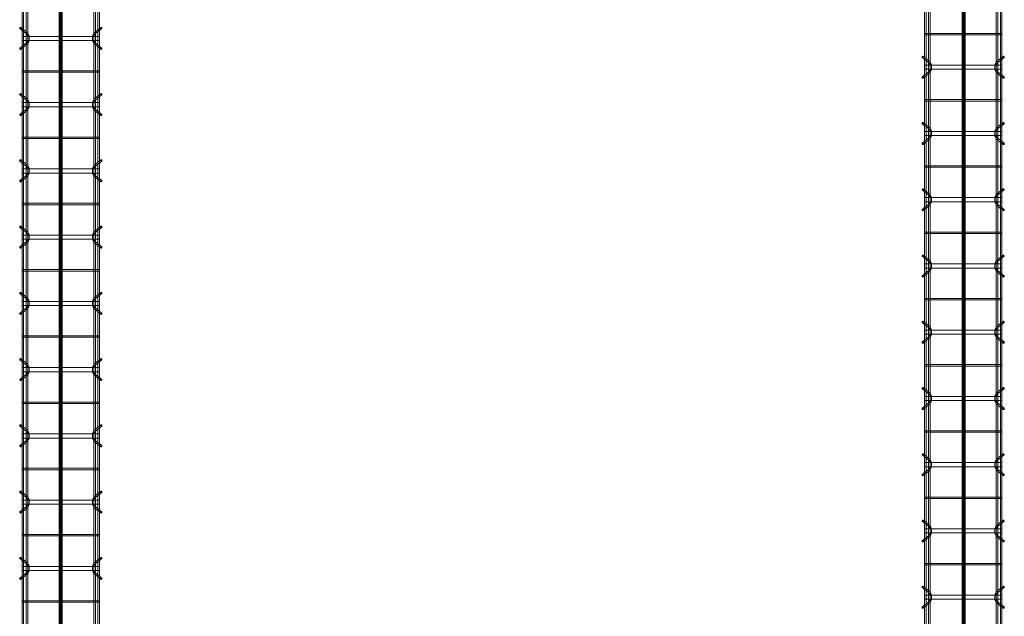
# Model space of a CAD drawing. Header units: inches. Extents: x -4136 to 1945, y -6639 to 12387.
# Tile 302 of 656: x -3489 to -3310, y 9976 to 10084. Entities that reach past the tile are written whole.
import ezdxf

# ---------------------------------------------------------------- set-up
doc = ezdxf.new("R2010")
doc.units = ezdxf.units.IN
doc.header["$MEASUREMENT"] = 0
doc.linetypes.add('Línea de rejilla', pattern=[0.875, 0.5, -0.125, 0.125, -0.125])
for name, color, linetype, lineweight in [('A-GENM', 7, 'Continuous', 9), ('S-BEAM', 7, 'Continuous', 9), ('S-GRID', 7, 'Continuous', 9)]:
    doc.layers.add(name, color=color, linetype=linetype, lineweight=lineweight)

# ---------------------------------------------------------------- blocks, each defined once
blk = doc.blocks.new('Dowel bar assembly - Dowel bar assembly-671876-SLAB ON GROUND JOINTS')
at = {"layer": 'S-BEAM', "color": 253, "true_color": 0xaaaaaa}
for p, q in [((1628, 1.98), (0, 1.98)), ((76.02, 2.23), (76.97, 1.03)), ((77.18, 1.19), (76.23, 2.39)), ((77.63, 1.99), (77.63, -12.01)), ((78.38, 1.99), (77.63, 1.99)), ((77.63, 1.99), (78.38, 1.99)), ((78.38, -12.01), (78.38, 1.99)), ((79.76, 2.39), (78.81, 1.19)), ((79.01, 1.03), (79.96, 2.23)), ((83.87, 1.99), (83.87, -12.01)), ((84.13, 1.99), (83.87, 1.99)), ((83.87, 1.99), (84.13, 1.99)), ((84.13, -12.01), (84.13, 1.99)), ((88.02, 2.23), (88.97, 1.03)), ((89.18, 1.19), (88.23, 2.39)), ((89.63, 1.99), (89.63, -12.01)), ((90.38, 1.99), (89.63, 1.99)), ((89.63, 1.99), (90.38, 1.99)), ((90.38, -12.01), (90.38, 1.99)), ((91.76, 2.39), (90.81, 1.19)), ((91.01, 1.03), (91.96, 2.23)), ((95.87, 1.99), (95.87, -12.01)), ((96.13, 1.99), (95.87, 1.99)), ((95.87, 1.99), (96.13, 1.99)), ((96.13, -12.01), (96.13, 1.99)), ((100.02, 2.23), (100.97, 1.03)), ((101.18, 1.19), (100.23, 2.39)), ((101.63, 1.99), (101.63, -12.01)), ((102.38, 1.99), (101.63, 1.99)), ((101.63, 1.99), (102.38, 1.99)), ((102.38, -12.01), (102.38, 1.99)), ((103.76, 2.39), (102.81, 1.19)), ((103.01, 1.03), (103.96, 2.23)), ((107.87, 1.99), (107.87, -12.01)), ((108.13, 1.99), (107.87, 1.99)), ((107.87, 1.99), (108.13, 1.99)), ((108.13, -12.01), (108.13, 1.99)), ((112.02, 2.23), (112.97, 1.03)), ((113.18, 1.19), (112.23, 2.39)), ((113.63, 1.99), (113.63, -12.01)), ((114.38, 1.99), (113.63, 1.99)), ((113.63, 1.99), (114.38, 1.99)), ((114.38, -12.01), (114.38, 1.99)), ((115.76, 2.39), (114.81, 1.19)), ((115.01, 1.03), (115.96, 2.23)), ((119.87, 1.99), (119.87, -12.01)), ((120.13, 1.99), (119.87, 1.99)), ((119.87, 1.99), (120.13, 1.99)), ((120.13, -12.01), (120.13, 1.99)), ((124.02, 2.23), (124.97, 1.03)), ((125.18, 1.19), (124.23, 2.39)), ((125.63, 1.99), (125.63, -12.01)), ((126.38, 1.99), (125.63, 1.99)), ((125.63, 1.99), (126.38, 1.99)), ((126.38, -12.01), (126.38, 1.99)), ((127.76, 2.39), (126.81, 1.19)), ((127.01, 1.03), (127.96, 2.23)), ((131.87, 1.99), (131.87, -12.01)), ((132.13, 1.99), (131.87, 1.99)), ((131.87, 1.99), (132.13, 1.99)), ((132.13, -12.01), (132.13, 1.99)), ((136.02, 2.23), (136.97, 1.03)), ((137.18, 1.19), (136.23, 2.39)), ((137.63, 1.99), (137.63, -12.01)), ((138.38, 1.99), (137.63, 1.99)), ((137.63, 1.99), (138.38, 1.99)), ((138.38, -12.01), (138.38, 1.99)), ((139.76, 2.39), (138.81, 1.19)), ((139.01, 1.03), (139.96, 2.23)), ((143.87, 1.99), (143.87, -12.01)), ((144.13, 1.99), (143.87, 1.99)), ((143.87, 1.99), (144.13, 1.99)), ((144.13, -12.01), (144.13, 1.99)), ((148.02, 2.23), (148.97, 1.03)), ((149.18, 1.19), (148.23, 2.39)), ((149.63, 1.99), (149.63, -12.01)), ((150.38, 1.99), (149.63, 1.99)), ((149.63, 1.99), (150.38, 1.99)), ((150.38, -12.01), (150.38, 1.99)), ((151.76, 2.39), (150.81, 1.19)), ((151.01, 1.03), (151.96, 2.23)), ((155.87, 1.99), (155.87, -12.01)), ((156.13, 1.99), (155.87, 1.99)), ((155.87, 1.99), (156.13, 1.99)), ((156.13, -12.01), (156.13, 1.99)), ((160.02, 2.23), (160.97, 1.03)), ((161.18, 1.19), (160.23, 2.39)), ((161.63, 1.99), (161.63, -12.01)), ((162.38, 1.99), (161.63, 1.99)), ((161.63, 1.99), (162.38, 1.99)), ((162.38, -12.01), (162.38, 1.99)), ((163.76, 2.39), (162.81, 1.19)), ((163.01, 1.03), (163.96, 2.23)), ((167.87, 1.99), (167.87, -12.01)), ((168.13, 1.99), (167.87, 1.99)), ((167.87, 1.99), (168.13, 1.99)), ((168.13, -12.01), (168.13, 1.99)), ((172.02, 2.23), (172.97, 1.03)), ((173.18, 1.19), (172.23, 2.39)), ((173.63, 1.99), (173.63, -12.01)), ((174.38, 1.99), (173.63, 1.99)), ((173.63, 1.99), (174.38, 1.99)), ((174.38, -12.01), (174.38, 1.99)), ((175.76, 2.39), (174.81, 1.19)), ((175.01, 1.03), (175.96, 2.23)), ((179.87, 1.99), (179.87, -12.01)), ((180.13, 1.99), (179.87, 1.99)), ((179.87, 1.99), (180.13, 1.99)), ((180.13, -12.01), (180.13, 1.99)), ((0, 1.72), (1628, 1.72)), ((1628, 1.25), (0, 1.25)), ((0, 0.99), (1628, 0.99)), ((1628, -11.01), (0, -11.01)), ((0, -11.27), (1628, -11.27)), ((1628, -11.74), (0, -11.74)), ((0, -12), (1628, -12)), ((76.97, -11.05), (76.02, -12.25)), ((76.23, -12.41), (77.18, -11.21)), ((78.38, -12.01), (77.63, -12.01)), ((77.63, -12.01), (78.38, -12.01)), ((78.81, -11.21), (79.76, -12.41)), ((79.96, -12.25), (79.01, -11.05)), ((84.13, -12.01), (83.87, -12.01)), ((83.87, -12.01), (84.13, -12.01)), ((88.97, -11.05), (88.02, -12.25)), ((88.23, -12.41), (89.18, -11.21)), ((90.38, -12.01), (89.63, -12.01)), ((89.63, -12.01), (90.38, -12.01)), ((90.81, -11.21), (91.76, -12.41)), ((91.96, -12.25), (91.01, -11.05)), ((96.13, -12.01), (95.87, -12.01)), ((95.87, -12.01), (96.13, -12.01)), ((100.97, -11.05), (100.02, -12.25)), ((100.23, -12.41), (101.18, -11.21)), ((102.38, -12.01), (101.63, -12.01)), ((101.63, -12.01), (102.38, -12.01)), ((102.81, -11.21), (103.76, -12.41)), ((103.96, -12.25), (103.01, -11.05)), ((108.13, -12.01), (107.87, -12.01)), ((107.87, -12.01), (108.13, -12.01)), ((112.97, -11.05), (112.02, -12.25)), ((112.23, -12.41), (113.18, -11.21)), ((114.38, -12.01), (113.63, -12.01)), ((113.63, -12.01), (114.38, -12.01)), ((114.81, -11.21), (115.76, -12.41)), ((115.96, -12.25), (115.01, -11.05)), ((120.13, -12.01), (119.87, -12.01)), ((119.87, -12.01), (120.13, -12.01)), ((124.97, -11.05), (124.02, -12.25)), ((124.23, -12.41), (125.18, -11.21)), ((126.38, -12.01), (125.63, -12.01)), ((125.63, -12.01), (126.38, -12.01)), ((126.81, -11.21), (127.76, -12.41)), ((127.96, -12.25), (127.01, -11.05)), ((132.13, -12.01), (131.87, -12.01)), ((131.87, -12.01), (132.13, -12.01)), ((136.97, -11.05), (136.02, -12.25)), ((136.23, -12.41), (137.18, -11.21)), ((138.38, -12.01), (137.63, -12.01)), ((137.63, -12.01), (138.38, -12.01)), ((138.81, -11.21), (139.76, -12.41)), ((139.96, -12.25), (139.01, -11.05)), ((144.13, -12.01), (143.87, -12.01)), ((143.87, -12.01), (144.13, -12.01)), ((148.97, -11.05), (148.02, -12.25)), ((148.23, -12.41), (149.18, -11.21)), ((150.38, -12.01), (149.63, -12.01)), ((149.63, -12.01), (150.38, -12.01)), ((150.81, -11.21), (151.76, -12.41)), ((151.96, -12.25), (151.01, -11.05)), ((156.13, -12.01), (155.87, -12.01)), ((155.87, -12.01), (156.13, -12.01)), ((160.97, -11.05), (160.02, -12.25)), ((160.23, -12.41), (161.18, -11.21)), ((162.38, -12.01), (161.63, -12.01)), ((161.63, -12.01), (162.38, -12.01)), ((162.81, -11.21), (163.76, -12.41)), ((163.96, -12.25), (163.01, -11.05)), ((168.13, -12.01), (167.87, -12.01)), ((167.87, -12.01), (168.13, -12.01)), ((172.97, -11.05), (172.02, -12.25)), ((172.23, -12.41), (173.18, -11.21)), ((174.38, -12.01), (173.63, -12.01)), ((173.63, -12.01), (174.38, -12.01)), ((174.81, -11.21), (175.76, -12.41)), ((175.96, -12.25), (175.01, -11.05)), ((180.13, -12.01), (179.87, -12.01)), ((179.87, -12.01), (180.13, -12.01))]:
    blk.add_line(p, q, dxfattribs=at)
at = {"layer": 'S-BEAM', "color": 253, "true_color": 0xaaaaaa, "flags": 128}
for points in [[(76.97, 1.03), (77.53, 0.73), (78.39, 0.72), (78.97, 0.99), (79.01, 1.03)], [(77.18, 1.19), (77.62, 0.97), (78.38, 0.98), (78.81, 1.19)], [(88.97, 1.03), (89.53, 0.73), (90.39, 0.72), (90.97, 0.99), (91.01, 1.03)], [(89.18, 1.19), (89.62, 0.97), (90.38, 0.98), (90.81, 1.19)], [(100.97, 1.03), (101.53, 0.73), (102.39, 0.72), (102.97, 0.99), (103.01, 1.03)], [(101.18, 1.19), (101.62, 0.97), (102.38, 0.98), (102.81, 1.19)], [(112.97, 1.03), (113.53, 0.73), (114.39, 0.72), (114.97, 0.99), (115.01, 1.03)], [(113.18, 1.19), (113.62, 0.97), (114.38, 0.98), (114.81, 1.19)], [(124.97, 1.03), (125.53, 0.73), (126.39, 0.72), (126.97, 0.99), (127.01, 1.03)], [(125.18, 1.19), (125.62, 0.97), (126.38, 0.98), (126.81, 1.19)], [(136.97, 1.03), (137.53, 0.73), (138.39, 0.72), (138.97, 0.99), (139.01, 1.03)], [(137.18, 1.19), (137.62, 0.97), (138.38, 0.98), (138.81, 1.19)], [(148.97, 1.03), (149.53, 0.73), (150.39, 0.72), (150.97, 0.99), (151.01, 1.03)], [(149.18, 1.19), (149.62, 0.97), (150.38, 0.98), (150.81, 1.19)], [(160.97, 1.03), (161.53, 0.73), (162.39, 0.72), (162.97, 0.99), (163.01, 1.03)], [(161.18, 1.19), (161.62, 0.97), (162.38, 0.98), (162.81, 1.19)], [(172.97, 1.03), (173.53, 0.73), (174.39, 0.72), (174.97, 0.99), (175.01, 1.03)], [(173.18, 1.19), (173.62, 0.97), (174.38, 0.98), (174.81, 1.19)], [(76.97, -11.05), (77.53, -10.75), (78.39, -10.74), (78.97, -11.01), (79.01, -11.05)], [(77.18, -11.21), (77.62, -10.99), (78.38, -11), (78.81, -11.21)], [(88.97, -11.05), (89.53, -10.75), (90.39, -10.74), (90.97, -11.01), (91.01, -11.05)], [(89.18, -11.21), (89.62, -10.99), (90.38, -11), (90.81, -11.21)], [(100.97, -11.05), (101.53, -10.75), (102.39, -10.74), (102.97, -11.01), (103.01, -11.05)], [(101.18, -11.21), (101.62, -10.99), (102.38, -11), (102.81, -11.21)], [(112.97, -11.05), (113.53, -10.75), (114.39, -10.74), (114.97, -11.01), (115.01, -11.05)], [(113.18, -11.21), (113.62, -10.99), (114.38, -11), (114.81, -11.21)], [(124.97, -11.05), (125.53, -10.75), (126.39, -10.74), (126.97, -11.01), (127.01, -11.05)], [(125.18, -11.21), (125.62, -10.99), (126.38, -11), (126.81, -11.21)], [(136.97, -11.05), (137.53, -10.75), (138.39, -10.74), (138.97, -11.01), (139.01, -11.05)], [(137.18, -11.21), (137.62, -10.99), (138.38, -11), (138.81, -11.21)], [(148.97, -11.05), (149.53, -10.75), (150.39, -10.74), (150.97, -11.01), (151.01, -11.05)], [(149.18, -11.21), (149.62, -10.99), (150.38, -11), (150.81, -11.21)], [(160.97, -11.05), (161.53, -10.75), (162.39, -10.74), (162.97, -11.01), (163.01, -11.05)], [(161.18, -11.21), (161.62, -10.99), (162.38, -11), (162.81, -11.21)], [(172.97, -11.05), (173.53, -10.75), (174.39, -10.74), (174.97, -11.01), (175.01, -11.05)], [(173.18, -11.21), (173.62, -10.99), (174.38, -11), (174.81, -11.21)]]:
    blk.add_lwpolyline(points, dxfattribs=at)
at = {"layer": 'S-BEAM', "color": 253, "true_color": 0xaaaaaa}
for centre, major_axis, start_param, end_param in [((76.12, 2.31), (0.101, 0.08), 5.709265, 8.850858), ((76.12, 2.31), (0.101, 0.08), 2.567673, 5.709265), ((79.86, 2.31), (-0.101, 0.08), 3.715513, 6.857105), ((79.86, 2.31), (-0.101, 0.08), 0.57392, 3.715513), ((88.12, 2.31), (0.101, 0.08), 5.709265, 8.850858), ((88.12, 2.31), (0.101, 0.08), 2.567673, 5.709265), ((91.86, 2.31), (-0.101, 0.08), 3.715513, 6.857105), ((91.86, 2.31), (-0.101, 0.08), 0.57392, 3.715513), ((100.12, 2.31), (0.101, 0.08), 5.709265, 8.850858), ((100.12, 2.31), (0.101, 0.08), 2.567673, 5.709265), ((103.86, 2.31), (-0.101, 0.08), 3.715513, 6.857105), ((103.86, 2.31), (-0.101, 0.08), 0.57392, 3.715513), ((112.12, 2.31), (0.101, 0.08), 5.709265, 8.850858), ((112.12, 2.31), (0.101, 0.08), 2.567673, 5.709265), ((115.86, 2.31), (-0.101, 0.08), 3.715513, 6.857105), ((115.86, 2.31), (-0.101, 0.08), 0.57392, 3.715513), ((124.12, 2.31), (0.101, 0.08), 5.709265, 8.850858), ((124.12, 2.31), (0.101, 0.08), 2.567673, 5.709265), ((127.86, 2.31), (-0.101, 0.08), 3.715513, 6.857105), ((127.86, 2.31), (-0.101, 0.08), 0.57392, 3.715513), ((136.12, 2.31), (0.101, 0.08), 5.709265, 8.850858), ((136.12, 2.31), (0.101, 0.08), 2.567673, 5.709265), ((139.86, 2.31), (-0.101, 0.08), 3.715513, 6.857105), ((139.86, 2.31), (-0.101, 0.08), 0.57392, 3.715513), ((148.12, 2.31), (0.101, 0.08), 5.709265, 8.850858), ((148.12, 2.31), (0.101, 0.08), 2.567673, 5.709265), ((151.86, 2.31), (-0.101, 0.08), 3.715513, 6.857105), ((151.86, 2.31), (-0.101, 0.08), 0.57392, 3.715513), ((160.12, 2.31), (0.101, 0.08), 5.709265, 8.850858), ((160.12, 2.31), (0.101, 0.08), 2.567673, 5.709265), ((163.86, 2.31), (-0.101, 0.08), 3.715513, 6.857105), ((163.86, 2.31), (-0.101, 0.08), 0.57392, 3.715513), ((172.12, 2.31), (0.101, 0.08), 5.709265, 8.850858), ((172.12, 2.31), (0.101, 0.08), 2.567673, 5.709265), ((175.86, 2.31), (-0.101, 0.08), 3.715513, 6.857105), ((175.86, 2.31), (-0.101, 0.08), 0.57392, 3.715513), ((76.12, -12.33), (-0.101, 0.08), 3.715513, 6.857105), ((76.12, -12.33), (-0.101, 0.08), 0.57392, 3.715513), ((79.86, -12.33), (0.101, 0.08), 5.709265, 8.850858), ((79.86, -12.33), (0.101, 0.08), 2.567673, 5.709265), ((88.12, -12.33), (-0.101, 0.08), 3.715513, 6.857105), ((88.12, -12.33), (-0.101, 0.08), 0.57392, 3.715513), ((91.86, -12.33), (0.101, 0.08), 5.709265, 8.850858), ((91.86, -12.33), (0.101, 0.08), 2.567673, 5.709265), ((100.12, -12.33), (-0.101, 0.08), 3.715513, 6.857105), ((100.12, -12.33), (-0.101, 0.08), 0.57392, 3.715513), ((103.86, -12.33), (0.101, 0.08), 5.709265, 8.850858), ((103.86, -12.33), (0.101, 0.08), 2.567673, 5.709265), ((112.12, -12.33), (-0.101, 0.08), 3.715513, 6.857105), ((112.12, -12.33), (-0.101, 0.08), 0.57392, 3.715513), ((115.86, -12.33), (0.101, 0.08), 5.709265, 8.850858), ((115.86, -12.33), (0.101, 0.08), 2.567673, 5.709265), ((124.12, -12.33), (-0.101, 0.08), 3.715513, 6.857105), ((124.12, -12.33), (-0.101, 0.08), 0.57392, 3.715513), ((127.86, -12.33), (0.101, 0.08), 5.709265, 8.850858), ((127.86, -12.33), (0.101, 0.08), 2.567673, 5.709265), ((136.12, -12.33), (-0.101, 0.08), 3.715513, 6.857105), ((136.12, -12.33), (-0.101, 0.08), 0.57392, 3.715513), ((139.86, -12.33), (0.101, 0.08), 5.709265, 8.850858), ((139.86, -12.33), (0.101, 0.08), 2.567673, 5.709265), ((148.12, -12.33), (-0.101, 0.08), 3.715513, 6.857105), ((148.12, -12.33), (-0.101, 0.08), 0.57392, 3.715513), ((151.86, -12.33), (0.101, 0.08), 5.709265, 8.850858), ((151.86, -12.33), (0.101, 0.08), 2.567673, 5.709265), ((160.12, -12.33), (-0.101, 0.08), 3.715513, 6.857105), ((160.12, -12.33), (-0.101, 0.08), 0.57392, 3.715513), ((163.86, -12.33), (0.101, 0.08), 5.709265, 8.850858), ((163.86, -12.33), (0.101, 0.08), 2.567673, 5.709265), ((172.12, -12.33), (-0.101, 0.08), 3.715513, 6.857105), ((172.12, -12.33), (-0.101, 0.08), 0.57392, 3.715513), ((175.86, -12.33), (0.101, 0.08), 5.709265, 8.850858), ((175.86, -12.33), (0.101, 0.08), 2.567673, 5.709265)]:
    blk.add_ellipse(centre, major_axis=major_axis, ratio=0.816528, start_param=start_param, end_param=end_param, dxfattribs=at)
blk = doc.blocks.new('Dowel bar assembly - Dowel bar assembly-673744-SLAB ON GROUND JOINTS')
at = {"layer": 'S-BEAM', "color": 253, "true_color": 0xaaaaaa}
for p, q in [((245.28, 1.98), (0, 1.98)), ((64.02, 2.23), (64.97, 1.03)), ((65.18, 1.19), (64.23, 2.39)), ((65.63, 1.99), (65.63, -12.01)), ((66.38, 1.99), (65.63, 1.99)), ((65.63, 1.99), (66.38, 1.99)), ((66.38, -12.01), (66.38, 1.99)), ((67.76, 2.39), (66.81, 1.19)), ((67.01, 1.03), (67.96, 2.23)), ((71.87, 1.99), (71.87, -12.01)), ((72.13, 1.99), (71.87, 1.99)), ((71.87, 1.99), (72.13, 1.99)), ((72.13, -12.01), (72.13, 1.99)), ((76.02, 2.23), (76.97, 1.03)), ((77.18, 1.19), (76.23, 2.39)), ((77.63, 1.99), (77.63, -12.01)), ((78.38, 1.99), (77.63, 1.99)), ((77.63, 1.99), (78.38, 1.99)), ((78.38, -12.01), (78.38, 1.99)), ((79.76, 2.39), (78.81, 1.19)), ((79.01, 1.03), (79.96, 2.23)), ((83.87, 1.99), (83.87, -12.01)), ((84.13, 1.99), (83.87, 1.99)), ((83.87, 1.99), (84.13, 1.99)), ((84.13, -12.01), (84.13, 1.99)), ((88.02, 2.23), (88.97, 1.03)), ((89.18, 1.19), (88.23, 2.39)), ((89.63, 1.99), (89.63, -12.01)), ((90.38, 1.99), (89.63, 1.99)), ((89.63, 1.99), (90.38, 1.99)), ((90.38, -12.01), (90.38, 1.99)), ((91.76, 2.39), (90.81, 1.19)), ((91.01, 1.03), (91.96, 2.23)), ((95.87, 1.99), (95.87, -12.01)), ((96.13, 1.99), (95.87, 1.99)), ((95.87, 1.99), (96.13, 1.99)), ((96.13, -12.01), (96.13, 1.99)), ((100.02, 2.23), (100.97, 1.03)), ((101.18, 1.19), (100.23, 2.39)), ((101.63, 1.99), (101.63, -12.01)), ((102.38, 1.99), (101.63, 1.99)), ((101.63, 1.99), (102.38, 1.99)), ((102.38, -12.01), (102.38, 1.99)), ((103.76, 2.39), (102.81, 1.19)), ((103.01, 1.03), (103.96, 2.23)), ((107.87, 1.99), (107.87, -12.01)), ((108.13, 1.99), (107.87, 1.99)), ((107.87, 1.99), (108.13, 1.99)), ((108.13, -12.01), (108.13, 1.99)), ((112.02, 2.23), (112.97, 1.03)), ((113.18, 1.19), (112.23, 2.39)), ((113.63, 1.99), (113.63, -12.01)), ((114.38, 1.99), (113.63, 1.99)), ((113.63, 1.99), (114.38, 1.99)), ((114.38, -12.01), (114.38, 1.99)), ((115.76, 2.39), (114.81, 1.19)), ((115.01, 1.03), (115.96, 2.23)), ((119.87, 1.99), (119.87, -12.01)), ((120.13, 1.99), (119.87, 1.99)), ((119.87, 1.99), (120.13, 1.99)), ((120.13, -12.01), (120.13, 1.99)), ((124.02, 2.23), (124.97, 1.03)), ((125.18, 1.19), (124.23, 2.39)), ((125.63, 1.99), (125.63, -12.01)), ((126.38, 1.99), (125.63, 1.99)), ((125.63, 1.99), (126.38, 1.99)), ((126.38, -12.01), (126.38, 1.99)), ((127.76, 2.39), (126.81, 1.19)), ((127.01, 1.03), (127.96, 2.23)), ((131.87, 1.99), (131.87, -12.01)), ((132.13, 1.99), (131.87, 1.99)), ((131.87, 1.99), (132.13, 1.99)), ((132.13, -12.01), (132.13, 1.99)), ((136.02, 2.23), (136.97, 1.03)), ((137.18, 1.19), (136.23, 2.39)), ((137.63, 1.99), (137.63, -12.01)), ((138.38, 1.99), (137.63, 1.99)), ((137.63, 1.99), (138.38, 1.99)), ((138.38, -12.01), (138.38, 1.99)), ((139.76, 2.39), (138.81, 1.19)), ((139.01, 1.03), (139.96, 2.23)), ((143.87, 1.99), (143.87, -12.01)), ((144.13, 1.99), (143.87, 1.99)), ((143.87, 1.99), (144.13, 1.99)), ((144.13, -12.01), (144.13, 1.99)), ((148.02, 2.23), (148.97, 1.03)), ((149.18, 1.19), (148.23, 2.39)), ((149.63, 1.99), (149.63, -12.01)), ((150.38, 1.99), (149.63, 1.99)), ((149.63, 1.99), (150.38, 1.99)), ((150.38, -12.01), (150.38, 1.99)), ((151.76, 2.39), (150.81, 1.19)), ((151.01, 1.03), (151.96, 2.23)), ((155.87, 1.99), (155.87, -12.01)), ((156.13, 1.99), (155.87, 1.99)), ((155.87, 1.99), (156.13, 1.99)), ((156.13, -12.01), (156.13, 1.99)), ((160.02, 2.23), (160.97, 1.03)), ((161.18, 1.19), (160.23, 2.39)), ((161.63, 1.99), (161.63, -12.01)), ((162.38, 1.99), (161.63, 1.99)), ((161.63, 1.99), (162.38, 1.99)), ((162.38, -12.01), (162.38, 1.99)), ((163.76, 2.39), (162.81, 1.19)), ((163.01, 1.03), (163.96, 2.23)), ((167.87, 1.99), (167.87, -12.01)), ((168.13, 1.99), (167.87, 1.99)), ((167.87, 1.99), (168.13, 1.99)), ((168.13, -12.01), (168.13, 1.99)), ((0, 1.72), (245.28, 1.72)), ((245.28, 1.25), (0, 1.25)), ((0, 0.99), (245.28, 0.99)), ((245.28, -11.01), (0, -11.01)), ((0, -11.27), (245.28, -11.27)), ((245.28, -11.74), (0, -11.74)), ((0, -12), (245.28, -12)), ((64.97, -11.05), (64.02, -12.25)), ((64.23, -12.41), (65.18, -11.21)), ((66.38, -12.01), (65.63, -12.01)), ((65.63, -12.01), (66.38, -12.01)), ((66.81, -11.21), (67.76, -12.41)), ((67.96, -12.25), (67.01, -11.05)), ((72.13, -12.01), (71.87, -12.01)), ((71.87, -12.01), (72.13, -12.01)), ((76.97, -11.05), (76.02, -12.25)), ((76.23, -12.41), (77.18, -11.21)), ((78.38, -12.01), (77.63, -12.01)), ((77.63, -12.01), (78.38, -12.01)), ((78.81, -11.21), (79.76, -12.41)), ((79.96, -12.25), (79.01, -11.05)), ((84.13, -12.01), (83.87, -12.01)), ((83.87, -12.01), (84.13, -12.01)), ((88.97, -11.05), (88.02, -12.25)), ((88.23, -12.41), (89.18, -11.21)), ((90.38, -12.01), (89.63, -12.01)), ((89.63, -12.01), (90.38, -12.01)), ((90.81, -11.21), (91.76, -12.41)), ((91.96, -12.25), (91.01, -11.05)), ((96.13, -12.01), (95.87, -12.01)), ((95.87, -12.01), (96.13, -12.01)), ((100.97, -11.05), (100.02, -12.25)), ((100.23, -12.41), (101.18, -11.21)), ((102.38, -12.01), (101.63, -12.01)), ((101.63, -12.01), (102.38, -12.01)), ((102.81, -11.21), (103.76, -12.41)), ((103.96, -12.25), (103.01, -11.05)), ((108.13, -12.01), (107.87, -12.01)), ((107.87, -12.01), (108.13, -12.01)), ((112.97, -11.05), (112.02, -12.25)), ((112.23, -12.41), (113.18, -11.21)), ((114.38, -12.01), (113.63, -12.01)), ((113.63, -12.01), (114.38, -12.01)), ((114.81, -11.21), (115.76, -12.41)), ((115.96, -12.25), (115.01, -11.05)), ((120.13, -12.01), (119.87, -12.01)), ((119.87, -12.01), (120.13, -12.01)), ((124.97, -11.05), (124.02, -12.25)), ((124.23, -12.41), (125.18, -11.21)), ((126.38, -12.01), (125.63, -12.01)), ((125.63, -12.01), (126.38, -12.01)), ((126.81, -11.21), (127.76, -12.41)), ((127.96, -12.25), (127.01, -11.05)), ((132.13, -12.01), (131.87, -12.01)), ((131.87, -12.01), (132.13, -12.01)), ((136.97, -11.05), (136.02, -12.25)), ((136.23, -12.41), (137.18, -11.21)), ((138.38, -12.01), (137.63, -12.01)), ((137.63, -12.01), (138.38, -12.01)), ((138.81, -11.21), (139.76, -12.41)), ((139.96, -12.25), (139.01, -11.05)), ((144.13, -12.01), (143.87, -12.01)), ((143.87, -12.01), (144.13, -12.01)), ((148.97, -11.05), (148.02, -12.25)), ((148.23, -12.41), (149.18, -11.21)), ((150.38, -12.01), (149.63, -12.01)), ((149.63, -12.01), (150.38, -12.01)), ((150.81, -11.21), (151.76, -12.41)), ((151.96, -12.25), (151.01, -11.05)), ((156.13, -12.01), (155.87, -12.01)), ((155.87, -12.01), (156.13, -12.01)), ((160.97, -11.05), (160.02, -12.25)), ((160.23, -12.41), (161.18, -11.21)), ((162.38, -12.01), (161.63, -12.01)), ((161.63, -12.01), (162.38, -12.01)), ((162.81, -11.21), (163.76, -12.41)), ((163.96, -12.25), (163.01, -11.05)), ((168.13, -12.01), (167.87, -12.01)), ((167.87, -12.01), (168.13, -12.01))]:
    blk.add_line(p, q, dxfattribs=at)
at = {"layer": 'S-BEAM', "color": 253, "true_color": 0xaaaaaa, "flags": 128}
for points in [[(64.97, 1.03), (65.53, 0.73), (66.39, 0.72), (66.97, 0.99), (67.01, 1.03)], [(65.18, 1.19), (65.62, 0.97), (66.38, 0.98), (66.81, 1.19)], [(76.97, 1.03), (77.53, 0.73), (78.39, 0.72), (78.97, 0.99), (79.01, 1.03)], [(77.18, 1.19), (77.62, 0.97), (78.38, 0.98), (78.81, 1.19)], [(88.97, 1.03), (89.53, 0.73), (90.39, 0.72), (90.97, 0.99), (91.01, 1.03)], [(89.18, 1.19), (89.62, 0.97), (90.38, 0.98), (90.81, 1.19)], [(100.97, 1.03), (101.53, 0.73), (102.39, 0.72), (102.97, 0.99), (103.01, 1.03)], [(101.18, 1.19), (101.62, 0.97), (102.38, 0.98), (102.81, 1.19)], [(112.97, 1.03), (113.53, 0.73), (114.39, 0.72), (114.97, 0.99), (115.01, 1.03)], [(113.18, 1.19), (113.62, 0.97), (114.38, 0.98), (114.81, 1.19)], [(124.97, 1.03), (125.53, 0.73), (126.39, 0.72), (126.97, 0.99), (127.01, 1.03)], [(125.18, 1.19), (125.62, 0.97), (126.38, 0.98), (126.81, 1.19)], [(136.97, 1.03), (137.53, 0.73), (138.39, 0.72), (138.97, 0.99), (139.01, 1.03)], [(137.18, 1.19), (137.62, 0.97), (138.38, 0.98), (138.81, 1.19)], [(148.97, 1.03), (149.53, 0.73), (150.39, 0.72), (150.97, 0.99), (151.01, 1.03)], [(149.18, 1.19), (149.62, 0.97), (150.38, 0.98), (150.81, 1.19)], [(160.97, 1.03), (161.53, 0.73), (162.39, 0.72), (162.97, 0.99), (163.01, 1.03)], [(161.18, 1.19), (161.62, 0.97), (162.38, 0.98), (162.81, 1.19)], [(64.97, -11.05), (65.53, -10.75), (66.39, -10.74), (66.97, -11.01), (67.01, -11.05)], [(65.18, -11.21), (65.62, -10.99), (66.38, -11), (66.81, -11.21)], [(76.97, -11.05), (77.53, -10.75), (78.39, -10.74), (78.97, -11.01), (79.01, -11.05)], [(77.18, -11.21), (77.62, -10.99), (78.38, -11), (78.81, -11.21)], [(88.97, -11.05), (89.53, -10.75), (90.39, -10.74), (90.97, -11.01), (91.01, -11.05)], [(89.18, -11.21), (89.62, -10.99), (90.38, -11), (90.81, -11.21)], [(100.97, -11.05), (101.53, -10.75), (102.39, -10.74), (102.97, -11.01), (103.01, -11.05)], [(101.18, -11.21), (101.62, -10.99), (102.38, -11), (102.81, -11.21)], [(112.97, -11.05), (113.53, -10.75), (114.39, -10.74), (114.97, -11.01), (115.01, -11.05)], [(113.18, -11.21), (113.62, -10.99), (114.38, -11), (114.81, -11.21)], [(124.97, -11.05), (125.53, -10.75), (126.39, -10.74), (126.97, -11.01), (127.01, -11.05)], [(125.18, -11.21), (125.62, -10.99), (126.38, -11), (126.81, -11.21)], [(136.97, -11.05), (137.53, -10.75), (138.39, -10.74), (138.97, -11.01), (139.01, -11.05)], [(137.18, -11.21), (137.62, -10.99), (138.38, -11), (138.81, -11.21)], [(148.97, -11.05), (149.53, -10.75), (150.39, -10.74), (150.97, -11.01), (151.01, -11.05)], [(149.18, -11.21), (149.62, -10.99), (150.38, -11), (150.81, -11.21)], [(160.97, -11.05), (161.53, -10.75), (162.39, -10.74), (162.97, -11.01), (163.01, -11.05)], [(161.18, -11.21), (161.62, -10.99), (162.38, -11), (162.81, -11.21)]]:
    blk.add_lwpolyline(points, dxfattribs=at)
at = {"layer": 'S-BEAM', "color": 253, "true_color": 0xaaaaaa}
for centre, major_axis, start_param, end_param in [((64.12, 2.31), (0.101, 0.08), 5.709265, 8.850858), ((64.12, 2.31), (0.101, 0.08), 2.567673, 5.709265), ((67.86, 2.31), (-0.101, 0.08), 3.715513, 6.857105), ((67.86, 2.31), (-0.101, 0.08), 0.57392, 3.715513), ((76.12, 2.31), (0.101, 0.08), 5.709265, 8.850858), ((76.12, 2.31), (0.101, 0.08), 2.567673, 5.709265), ((79.86, 2.31), (-0.101, 0.08), 3.715513, 6.857105), ((79.86, 2.31), (-0.101, 0.08), 0.57392, 3.715513), ((88.12, 2.31), (0.101, 0.08), 5.709265, 8.850858), ((88.12, 2.31), (0.101, 0.08), 2.567673, 5.709265), ((91.86, 2.31), (-0.101, 0.08), 3.715513, 6.857105), ((91.86, 2.31), (-0.101, 0.08), 0.57392, 3.715513), ((100.12, 2.31), (0.101, 0.08), 5.709265, 8.850858), ((100.12, 2.31), (0.101, 0.08), 2.567673, 5.709265), ((103.86, 2.31), (-0.101, 0.08), 3.715513, 6.857105), ((103.86, 2.31), (-0.101, 0.08), 0.57392, 3.715513), ((112.12, 2.31), (0.101, 0.08), 5.709265, 8.850858), ((112.12, 2.31), (0.101, 0.08), 2.567673, 5.709265), ((115.86, 2.31), (-0.101, 0.08), 3.715513, 6.857105), ((115.86, 2.31), (-0.101, 0.08), 0.57392, 3.715513), ((124.12, 2.31), (0.101, 0.08), 5.709265, 8.850858), ((124.12, 2.31), (0.101, 0.08), 2.567673, 5.709265), ((127.86, 2.31), (-0.101, 0.08), 3.715513, 6.857105), ((127.86, 2.31), (-0.101, 0.08), 0.57392, 3.715513), ((136.12, 2.31), (0.101, 0.08), 5.709265, 8.850858), ((136.12, 2.31), (0.101, 0.08), 2.567673, 5.709265), ((139.86, 2.31), (-0.101, 0.08), 3.715513, 6.857105), ((139.86, 2.31), (-0.101, 0.08), 0.57392, 3.715513), ((148.12, 2.31), (0.101, 0.08), 5.709265, 8.850858), ((148.12, 2.31), (0.101, 0.08), 2.567673, 5.709265), ((151.86, 2.31), (-0.101, 0.08), 3.715513, 6.857105), ((151.86, 2.31), (-0.101, 0.08), 0.57392, 3.715513), ((160.12, 2.31), (0.101, 0.08), 5.709265, 8.850858), ((160.12, 2.31), (0.101, 0.08), 2.567673, 5.709265), ((163.86, 2.31), (-0.101, 0.08), 3.715513, 6.857105), ((163.86, 2.31), (-0.101, 0.08), 0.57392, 3.715513), ((64.12, -12.33), (-0.101, 0.08), 3.715513, 6.857105), ((64.12, -12.33), (-0.101, 0.08), 0.57392, 3.715513), ((67.86, -12.33), (0.101, 0.08), 5.709265, 8.850858), ((67.86, -12.33), (0.101, 0.08), 2.567673, 5.709265), ((76.12, -12.33), (-0.101, 0.08), 3.715513, 6.857105), ((76.12, -12.33), (-0.101, 0.08), 0.57392, 3.715513), ((79.86, -12.33), (0.101, 0.08), 5.709265, 8.850858), ((79.86, -12.33), (0.101, 0.08), 2.567673, 5.709265), ((88.12, -12.33), (-0.101, 0.08), 3.715513, 6.857105), ((88.12, -12.33), (-0.101, 0.08), 0.57392, 3.715513), ((91.86, -12.33), (0.101, 0.08), 5.709265, 8.850858), ((91.86, -12.33), (0.101, 0.08), 2.567673, 5.709265), ((100.12, -12.33), (-0.101, 0.08), 3.715513, 6.857105), ((100.12, -12.33), (-0.101, 0.08), 0.57392, 3.715513), ((103.86, -12.33), (0.101, 0.08), 5.709265, 8.850858), ((103.86, -12.33), (0.101, 0.08), 2.567673, 5.709265), ((112.12, -12.33), (-0.101, 0.08), 3.715513, 6.857105), ((112.12, -12.33), (-0.101, 0.08), 0.57392, 3.715513), ((115.86, -12.33), (0.101, 0.08), 5.709265, 8.850858), ((115.86, -12.33), (0.101, 0.08), 2.567673, 5.709265), ((124.12, -12.33), (-0.101, 0.08), 3.715513, 6.857105), ((124.12, -12.33), (-0.101, 0.08), 0.57392, 3.715513), ((127.86, -12.33), (0.101, 0.08), 5.709265, 8.850858), ((127.86, -12.33), (0.101, 0.08), 2.567673, 5.709265), ((136.12, -12.33), (-0.101, 0.08), 3.715513, 6.857105), ((136.12, -12.33), (-0.101, 0.08), 0.57392, 3.715513), ((139.86, -12.33), (0.101, 0.08), 5.709265, 8.850858), ((139.86, -12.33), (0.101, 0.08), 2.567673, 5.709265), ((148.12, -12.33), (-0.101, 0.08), 3.715513, 6.857105), ((148.12, -12.33), (-0.101, 0.08), 0.57392, 3.715513), ((151.86, -12.33), (0.101, 0.08), 5.709265, 8.850858), ((151.86, -12.33), (0.101, 0.08), 2.567673, 5.709265), ((160.12, -12.33), (-0.101, 0.08), 3.715513, 6.857105), ((160.12, -12.33), (-0.101, 0.08), 0.57392, 3.715513), ((163.86, -12.33), (0.101, 0.08), 5.709265, 8.850858), ((163.86, -12.33), (0.101, 0.08), 2.567673, 5.709265)]:
    blk.add_ellipse(centre, major_axis=major_axis, ratio=0.816528, start_param=start_param, end_param=end_param, dxfattribs=at)

msp = doc.modelspace()

# ---------------------------------------------------------------- hatches: boundary and pattern name
at = {"layer": 'A-GENM', "true_color": 0x0000ff}
for points in [[(-3317.64972, 11535.1894), (-3317.64972, 9901.50436), (-3317.64972, 9901.1894), (-3318.07292, 9901.1894), (-3318.07292, 9901.50436), (-3318.07292, 11535.1894)], [(-3318.01315, 9901.1894), (-3318.01315, 9901.50436), (-3318.01315, 11535.1894), (-3317.61944, 11535.1894), (-3317.61944, 9901.50436), (-3317.61944, 9901.1894)], [(-3317.65125, 11535.1894), (-3317.65125, 9901.50436), (-3317.65125, 9901.1894), (-3317.99529, 9901.1894), (-3317.99529, 9901.50436), (-3317.99529, 11535.1894)], [(-3317.56436, 11535.1894), (-3317.56436, 9901.50436), (-3317.56436, 9901.1894), (-3317.98604, 9901.1894), (-3317.98604, 9901.50436), (-3317.98604, 11535.1894)], [(-3317.77286, 11535.1894), (-3317.77286, 9901.50436), (-3317.77286, 9901.1894), (-3317.85974, 9901.1894), (-3317.85974, 9901.50436), (-3317.85974, 11535.1894)], [(-3317.56284, 11535.1894), (-3317.56284, 9901.50436), (-3317.56284, 9901.1894), (-3317.77286, 9901.1894), (-3317.77286, 9901.50436), (-3317.77286, 11535.1894)], [(-3481.58036, 9901.1894), (-3481.58036, 9901.50436), (-3481.58036, 10146.38815), (-3481.32374, 10146.13152), (-3481.15717, 10146.2981), (-3481.15717, 9901.50436), (-3481.15717, 9901.1894)], [(-3481.52059, 9901.1894), (-3481.52059, 9901.50436), (-3481.52059, 10146.32838), (-3481.32374, 10146.13152), (-3481.21238, 10146.24288), (-3481.12689, 10146.32838), (-3481.12689, 9901.50436), (-3481.12689, 9901.1894)], [(-3481.50273, 9901.1894), (-3481.50273, 9901.50436), (-3481.50273, 10146.31052), (-3481.32374, 10146.13152), (-3481.15869, 10146.29658), (-3481.15869, 9901.50436), (-3481.15869, 9901.1894)], [(-3481.49348, 9901.1894), (-3481.49348, 9901.50436), (-3481.49348, 10146.30127), (-3481.32374, 10146.13152), (-3481.07181, 10146.38346), (-3481.07181, 9901.50436), (-3481.07181, 9901.1894)], [(-3481.36718, 9901.1894), (-3481.36718, 9901.50436), (-3481.36718, 10146.17497), (-3481.32374, 10146.13152), (-3481.2803, 10146.17497), (-3481.2803, 9901.50436), (-3481.2803, 9901.1894)], [(-3481.2803, 9901.1894), (-3481.2803, 9901.50436), (-3481.2803, 10146.17497), (-3481.07029, 10146.38498), (-3481.07029, 9901.50436), (-3481.07029, 9901.1894)]]:
    msp.add_hatch(color=5, dxfattribs=at).paths.add_polyline_path(points, flags=0)

# ---------------------------------------------------------------- linework, layer by layer
at = {"layer": 'A-GENM', "color": 5, "true_color": 0x0000ff}
for p, q in [((-3318.07292, 9901.50436), (-3318.07292, 11535.1894)), ((-3318.01315, 11535.1894), (-3318.01315, 9901.50436)), ((-3318.01315, 11535.1894), (-3318.01315, 9901.50436)), ((-3317.99529, 11535.1894), (-3317.99529, 9901.50436)), ((-3317.98604, 9901.50436), (-3317.98604, 11535.1894)), ((-3317.97378, 9901.50436), (-3317.97378, 11535.1894)), ((-3317.97378, 11535.1894), (-3317.97378, 9901.50436)), ((-3317.90841, 9901.50436), (-3317.90841, 11535.1894)), ((-3317.85974, 9901.50436), (-3317.85974, 11535.1894)), ((-3317.77286, 11535.1894), (-3317.77286, 9901.50436)), ((-3317.65882, 9901.50436), (-3317.65882, 11535.1894)), ((-3317.65882, 9901.50436), (-3317.65882, 11535.1894)), ((-3317.65125, 9901.50436), (-3317.65125, 11535.1894)), ((-3317.64972, 9901.50436), (-3317.64972, 11535.1894)), ((-3317.61944, 11535.1894), (-3317.61944, 9901.50436)), ((-3317.61944, 11535.1894), (-3317.61944, 9901.50436)), ((-3317.56436, 9901.50436), (-3317.56436, 11535.1894)), ((-3317.56284, 9901.50436), (-3317.56284, 11535.1894)), ((-3481.58036, 9901.50436), (-3481.58036, 10146.38815)), ((-3481.52059, 10146.32838), (-3481.52059, 9901.50436)), ((-3481.52059, 10146.32838), (-3481.52059, 9901.50436)), ((-3481.50273, 10146.31052), (-3481.50273, 9901.50436)), ((-3481.49348, 9901.50436), (-3481.49348, 10146.30127)), ((-3481.48122, 9901.50436), (-3481.48122, 10146.28901)), ((-3481.48122, 10146.28901), (-3481.48122, 9901.50436)), ((-3481.41585, 9901.50436), (-3481.41585, 10146.22364)), ((-3481.36718, 10146.17497), (-3481.36718, 9901.50436)), ((-3481.2803, 10146.17497), (-3481.2803, 9901.50436)), ((-3481.16626, 9901.50436), (-3481.16626, 10146.28901)), ((-3481.16626, 9901.50436), (-3481.16626, 10146.28901)), ((-3481.15869, 9901.50436), (-3481.15869, 10146.29658)), ((-3481.15717, 9901.50436), (-3481.15717, 10146.2981)), ((-3481.12689, 10146.32838), (-3481.12689, 9901.50436)), ((-3481.12689, 10146.32838), (-3481.12689, 9901.50436)), ((-3481.07181, 9901.50436), (-3481.07181, 10146.38346)), ((-3481.07029, 9901.50436), (-3481.07029, 10146.38498))]:
    msp.add_line(p, q, dxfattribs=at)
at = {"layer": 'S-GRID', "color": 253, "linetype": 'Línea de rejilla', "true_color": 0xaaaaaa}
msp.add_line((-3481.32374, 9772.6103), (-3481.32374, 12288.55505), dxfattribs=at)

# ---------------------------------------------------------------- block references
at = {"layer": 'S-BEAM', "color": 253, "true_color": 0xaaaaaa}
for name, p, rotation in [('Dowel bar assembly - Dowel bar assembly-671876-SLAB ON GROUND JOINTS', (-3322.92348, 9901.50636), 89.99999999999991), ('Dowel bar assembly - Dowel bar assembly-673744-SLAB ON GROUND JOINTS', (-3476.29866, 10146.72285), 269.9999999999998)]:
    msp.add_blockref(name, p, dxfattribs=dict(at, rotation=rotation))

doc.saveas('drawing.dxf')
